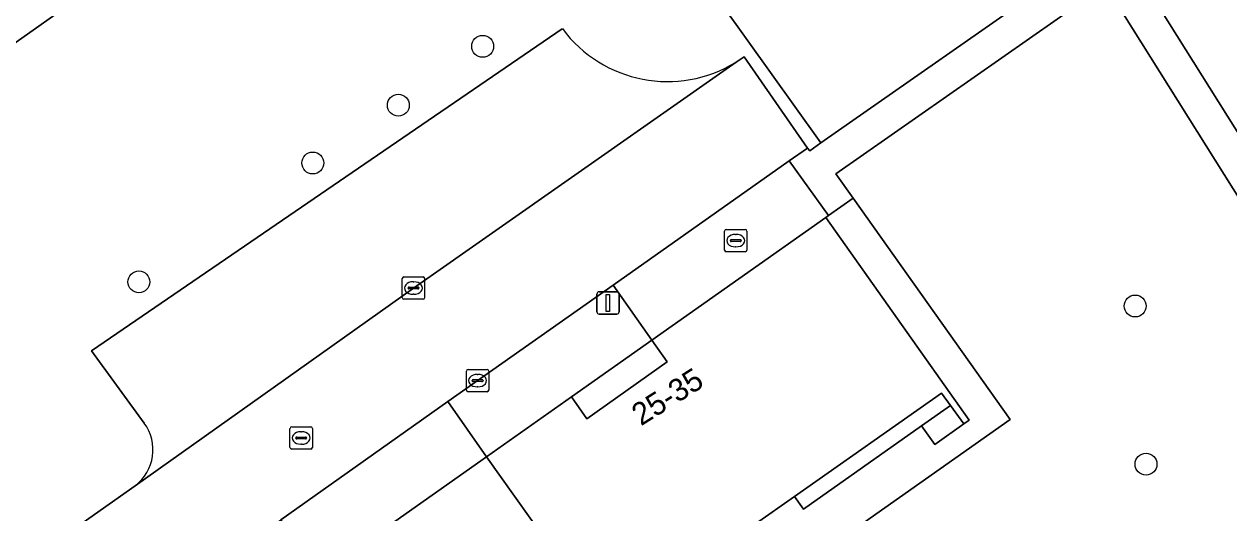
# Model space of a CAD drawing. Extents: x 159352 to 160617, y 385888 to 387323.
# Drawn here: x 160165.9 to 160219.8, y 387018 to 387039.9 of the extents above; entities that cross this region are included whole.
import ezdxf

# ---------------------------------------------------------------- set-up
doc = ezdxf.new("R2010")
doc.units = 0
for name, color, linetype in [('IMGEO_Boom', 7, 'Continuous'), ('IMGEO_Brandkraan', 7, 'Continuous'), ('IMGEO_Fietspad_gesloten', 7, 'Continuous'), ('IMGEO_Groenvoorziening', 7, 'Continuous'), ('IMGEO_Kolk', 7, 'Continuous'), ('IMGEO_Lichtmast', 7, 'Continuous'), ('IMGEO_Pand', 7, 'Continuous'), ('IMGEO_Pand_nummerreeks', 7, 'Continuous'), ('IMGEO_Pand_overbouw', 7, 'Continuous'), ('IMGEO_Parkeervlak_open', 7, 'Continuous'), ('IMGEO_Rijbaan_lokaal_open', 7, 'Continuous'), ('IMGEO_Rioolput', 7, 'Continuous'), ('IMGEO_Voetpad_open', 7, 'Continuous')]:
    doc.layers.add(name, color=color, linetype=linetype)

msp = doc.modelspace()

# ---------------------------------------------------------------- linework, layer by layer
at = {"layer": 'IMGEO_Boom'}
for centre in [(160186.407, 387038.86), (160182.635, 387036.224), (160178.806, 387033.639), (160171.028, 387028.316), (160215.599, 387027.237), (160216.086, 387020.161)]:
    msp.add_circle(centre, 0.489, dxfattribs=at)
at = {"layer": 'IMGEO_Brandkraan'}
for p, q in [((160197.23, 387029.739), (160197.23, 387030.591)), ((160197.305, 387030.665), (160198.157, 387030.665)), ((160197.718, 387030.445), (160197.743, 387030.445)), ((160198.231, 387030.591), (160198.231, 387029.739)), ((160197.489, 387030.159), (160197.489, 387030.171)), ((160197.927, 387030.122), (160197.529, 387030.122)), ((160197.532, 387030.208), (160197.93, 387030.208)), ((160197.741, 387029.885), (160197.716, 387029.885)), ((160197.973, 387030.171), (160197.973, 387030.159)), ((160198.157, 387029.665), (160197.305, 387029.665))]:
    msp.add_line(p, q, dxfattribs=at)
for points in [[(160197.23, 387029.739), (160197.23, 387030.591)], [(160197.305, 387030.665), (160198.157, 387030.665)], [(160198.231, 387030.591), (160198.231, 387029.739)], [(160198.157, 387029.665), (160197.305, 387029.665)]]:
    msp.add_lwpolyline(points, dxfattribs=at)
for centre, radius, start, end in [((160197.307, 387030.589), 0.0765, 91.552, 178.448), ((160197.307, 387030.589), 0.0765, 91.552, 178.448), ((160198.155, 387030.589), 0.0765, 1.552, 88.448), ((160198.155, 387030.589), 0.0765, 1.552, 88.448), ((160197.529, 387030.168), 0.0403, 85.8775, 175.7526), ((160197.526, 387030.158), 0.0366, 178.938, 274.7102), ((160197.93, 387030.165), 0.043, 264.8664, 352.4533), ((160197.934, 387030.17), 0.0386, 1.7309, 96.639), ((160197.307, 387029.741), 0.0765, 181.552, 268.448), ((160197.307, 387029.741), 0.0765, 181.552, 268.448), ((160198.155, 387029.741), 0.0765, 271.552, 358.448), ((160198.155, 387029.741), 0.0765, 271.552, 358.448)]:
    msp.add_arc(centre, radius, start, end, dxfattribs=at)
for centre, major_axis, ratio, start_param, end_param in [((160197.717, 387030.165), (-0.387, 0.002), 0.722429, 4.712389, 7.853982), ((160197.742, 387030.165), (-0.39, 0.002), 0.717154, 1.570796, 4.712389)]:
    msp.add_ellipse(centre, major_axis=major_axis, ratio=ratio, start_param=start_param, end_param=end_param, dxfattribs=at)
at = {"layer": 'IMGEO_Fietspad_gesloten'}
msp.add_lwpolyline([(160059.646, 387289.834), (160059.735, 387289.888), (160073.984, 387267.224), (160090.197, 387241.473), (160102.688, 387221.699), (160111.944, 387207.355), (160162.997, 387126.094), (160168.72, 387116.98), (160180.729, 387097.854), (160243.818, 386997.378), (160260.746, 386970.418), (160299.01, 386909.452)], dxfattribs=at)
at = {"layer": 'IMGEO_Groenvoorziening'}
msp.add_lwpolyline([(160193.836, 387074.175), (160180.537, 387064.7), (160187.603, 387054.647), (160187.309, 387054.44), (160201.54, 387034.534), (160211.3, 387041.373), (160211.523, 387041.53), (160212.864, 387042.476), (160213.459, 387042.895)], close=True, dxfattribs=at)
for points in [[(160197.745, 387038.153), (160198.103, 387038.392), (160200.935, 387034.31), (160201.038, 387034.18), (160201.54, 387034.534), (160187.309, 387054.44), (160176.39, 387046.736), (160177.502, 387045.102), (160173.557, 387042.352), (160172.438, 387043.946), (160161.109, 387035.936), (160162.2, 387034.339), (160158.241, 387031.547), (160157.15, 387033.144), (160146.063, 387025.301), (160147.197, 387023.742), (160143.238, 387020.945), (160142.135, 387022.531), (160135.848, 387018.11), (160146.971, 387002.384), (160150.557, 387004.883), (160170.858, 387019.195)], [(160234.625, 387009.151), (160214.268, 387041.603), (160212.113, 387040.07), (160202.214, 387033.155), (160202.989, 387032.062), (160210.012, 387022.158), (160178.592, 387000), (160162.24, 386988.468), (160158.586, 386985.897), (160169.928, 386969.833)], [(160171.261, 387021.995), (160168.91, 387025.239), (160189.971, 387039.651)]]:
    msp.add_lwpolyline(points, dxfattribs=at)
for centre, radius, start, end in [((160194.674, 387043.135), 5.852, 216.5297, 301.6566), ((160169.658, 387020.797), 2.001, 306.8416, 36.7779)]:
    msp.add_arc(centre, radius, start, end, dxfattribs=at)
at = {"layer": 'IMGEO_Kolk'}
for p, q in [((160182.811, 387027.617), (160182.811, 387028.469)), ((160182.886, 387028.543), (160183.738, 387028.543)), ((160183.299, 387028.323), (160183.324, 387028.323)), ((160183.812, 387028.469), (160183.812, 387027.617)), ((160183.07, 387028.037), (160183.07, 387028.049)), ((160183.508, 387028), (160183.11, 387028)), ((160183.113, 387028.086), (160183.511, 387028.086)), ((160183.322, 387027.763), (160183.297, 387027.763)), ((160183.554, 387028.049), (160183.554, 387028.037)), ((160183.738, 387027.543), (160182.886, 387027.543)), ((160185.68, 387023.473), (160185.68, 387024.325)), ((160185.755, 387024.399), (160186.607, 387024.399)), ((160186.168, 387024.179), (160186.193, 387024.179)), ((160186.681, 387024.325), (160186.681, 387023.473)), ((160185.939, 387023.893), (160185.939, 387023.905)), ((160186.377, 387023.856), (160185.979, 387023.856)), ((160185.982, 387023.942), (160186.38, 387023.942)), ((160186.191, 387023.619), (160186.166, 387023.619)), ((160186.423, 387023.905), (160186.423, 387023.893)), ((160186.607, 387023.399), (160185.755, 387023.399))]:
    msp.add_line(p, q, dxfattribs=at)
for points in [[(160182.811, 387027.617), (160182.811, 387028.469)], [(160182.886, 387028.543), (160183.738, 387028.543)], [(160183.812, 387028.469), (160183.812, 387027.617)], [(160183.738, 387027.543), (160182.886, 387027.543)], [(160185.68, 387023.473), (160185.68, 387024.325)], [(160185.755, 387024.399), (160186.607, 387024.399)], [(160186.681, 387024.325), (160186.681, 387023.473)], [(160186.607, 387023.399), (160185.755, 387023.399)]]:
    msp.add_lwpolyline(points, dxfattribs=at)
for centre, radius, start, end in [((160182.888, 387028.467), 0.0765, 91.552, 178.448), ((160182.888, 387028.467), 0.0765, 91.552, 178.448), ((160183.736, 387028.467), 0.0765, 1.552, 88.448), ((160183.736, 387028.467), 0.0765, 1.552, 88.448), ((160183.11, 387028.046), 0.0403, 85.8775, 175.7526), ((160183.107, 387028.036), 0.0366, 178.938, 274.7102), ((160183.511, 387028.043), 0.043, 264.8664, 352.4533), ((160183.515, 387028.048), 0.0386, 1.7309, 96.639), ((160182.888, 387027.619), 0.0765, 181.552, 268.448), ((160182.888, 387027.619), 0.0765, 181.552, 268.448), ((160183.736, 387027.619), 0.0765, 271.552, 358.448), ((160183.736, 387027.619), 0.0765, 271.552, 358.448), ((160185.757, 387024.323), 0.0765, 91.552, 178.448), ((160185.757, 387024.323), 0.0765, 91.552, 178.448), ((160186.605, 387024.323), 0.0765, 1.552, 88.448), ((160186.605, 387024.323), 0.0765, 1.552, 88.448), ((160185.757, 387023.475), 0.0765, 181.552, 268.448), ((160185.757, 387023.475), 0.0765, 181.552, 268.448), ((160185.979, 387023.902), 0.0403, 85.8775, 175.7526), ((160185.976, 387023.892), 0.0366, 178.938, 274.7102), ((160186.38, 387023.899), 0.043, 264.8664, 352.4533), ((160186.384, 387023.904), 0.0386, 1.7309, 96.639), ((160186.605, 387023.475), 0.0765, 271.552, 358.448), ((160186.605, 387023.475), 0.0765, 271.552, 358.448)]:
    msp.add_arc(centre, radius, start, end, dxfattribs=at)
for centre, major_axis, ratio, start_param, end_param in [((160183.298, 387028.043), (-0.387, 0.002), 0.722429, 4.712389, 7.853982), ((160183.323, 387028.043), (-0.39, 0.002), 0.717154, 1.570796, 4.712389), ((160186.167, 387023.899), (-0.387, 0.002), 0.722429, 4.712389, 7.853982), ((160186.192, 387023.899), (-0.39, 0.002), 0.717154, 1.570796, 4.712389)]:
    msp.add_ellipse(centre, major_axis=major_axis, ratio=ratio, start_param=start_param, end_param=end_param, dxfattribs=at)
at = {"layer": 'IMGEO_Lichtmast'}
for p, q in [((160191.517, 387026.973), (160191.517, 387027.773)), ((160191.517, 387027.773), (160191.517, 387026.973)), ((160191.617, 387027.873), (160192.407, 387027.873)), ((160192.407, 387027.873), (160191.617, 387027.873)), ((160192.507, 387027.773), (160192.507, 387026.973)), ((160192.507, 387026.973), (160192.507, 387027.773)), ((160192.407, 387026.873), (160191.617, 387026.873)), ((160191.617, 387026.873), (160192.407, 387026.873))]:
    msp.add_line(p, q, dxfattribs=at)
msp.add_lwpolyline([(160191.937, 387027.748), (160192.087, 387027.748), (160192.087, 387026.998), (160191.937, 387026.998), (160191.937, 387027.748)], dxfattribs=at)
for centre, start, end in [((160191.617, 387027.773), 90, 180), ((160191.617, 387027.773), 90, 180), ((160192.407, 387027.773), 0, 90), ((160192.407, 387027.773), 360, 90), ((160191.617, 387026.973), 180, 270), ((160191.617, 387026.973), 180, 270), ((160192.407, 387026.973), 270, 0), ((160192.407, 387026.973), 270, 0)]:
    msp.add_arc(centre, 0.1, start, end, dxfattribs=at)
at = {"layer": 'IMGEO_Pand'}
for points in [[(160186.586, 387020.489), (160192.985, 387011.476), (160193.093, 387011.553), (160192.533, 387012.337), (160192.127, 387012.906), (160198.621, 387017.482), (160200.366, 387018.712), (160206.938, 387023.343), (160207.337, 387022.787), (160207.928, 387021.962), (160208.167, 387022.134), (160201.761, 387031.194), (160193.977, 387025.709), (160194.663, 387024.736), (160191.067, 387022.194), (160190.381, 387023.166)], [(160171.715, 387009.994), (160178.035, 387000.93), (160178.146, 387001.007), (160177.589, 387001.783), (160177.181, 387002.352), (160183.666, 387006.926), (160185.418, 387008.162), (160191.907, 387012.739), (160192.307, 387012.186), (160192.876, 387011.399), (160192.985, 387011.476), (160186.586, 387020.489), (160179.037, 387015.164), (160179.723, 387014.191), (160176.132, 387011.655), (160175.446, 387012.627)]]:
    msp.add_lwpolyline(points, close=True, dxfattribs=at)
at = {"layer": 'IMGEO_Pand_overbouw'}
msp.add_lwpolyline([(160190.381, 387023.166), (160191.067, 387022.194), (160194.663, 387024.736), (160193.977, 387025.709)], close=True, dxfattribs=at)
at = {"layer": 'IMGEO_Parkeervlak_open'}
for points in [[(160189.971, 387039.651), (160168.91, 387025.239), (160171.261, 387021.995)], [(160170.858, 387019.195), (160183.313, 387028.042), (160197.745, 387038.153)]]:
    msp.add_lwpolyline(points, dxfattribs=at)
for centre, radius, start, end in [((160194.674, 387043.135), 5.852, 216.5297, 301.6566), ((160169.658, 387020.797), 2.001, 306.8416, 36.7779)]:
    msp.add_arc(centre, radius, start, end, dxfattribs=at)
at = {"layer": 'IMGEO_Rijbaan_lokaal_open'}
msp.add_lwpolyline([(160148.646, 387000), (160149.876, 386998.25), (160152.33, 387000), (160153.399, 387000.762), (160162.409, 387007.103), (160169.963, 387012.436), (160171.01, 387013.188), (160177.37, 387017.662), (160184.852, 387022.966), (160192.251, 387028.171), (160200.115, 387033.743), (160200.935, 387034.31), (160198.103, 387038.392), (160197.745, 387038.153), (160183.313, 387028.042), (160170.858, 387019.195), (160150.557, 387004.883), (160146.971, 387002.384)], close=True, dxfattribs=at)
at = {"layer": 'IMGEO_Rioolput'}
for p, q in [((160177.862, 387021.832), (160178.714, 387021.832)), ((160177.787, 387020.906), (160177.787, 387021.758)), ((160178.046, 387021.326), (160178.046, 387021.338)), ((160178.484, 387021.289), (160178.086, 387021.289)), ((160178.089, 387021.375), (160178.487, 387021.375)), ((160178.275, 387021.612), (160178.3, 387021.612)), ((160178.53, 387021.338), (160178.53, 387021.326)), ((160178.788, 387021.758), (160178.788, 387020.906)), ((160178.714, 387020.832), (160177.862, 387020.832)), ((160178.298, 387021.052), (160178.273, 387021.052))]:
    msp.add_line(p, q, dxfattribs=at)
for points in [[(160177.862, 387021.832), (160178.714, 387021.832)], [(160177.787, 387020.906), (160177.787, 387021.758)], [(160178.788, 387021.758), (160178.788, 387020.906)], [(160178.714, 387020.832), (160177.862, 387020.832)]]:
    msp.add_lwpolyline(points, dxfattribs=at)
for centre, radius, start, end in [((160177.864, 387021.756), 0.0765, 91.552, 178.448), ((160177.864, 387021.756), 0.0765, 91.552, 178.448), ((160178.712, 387021.756), 0.0765, 1.552, 88.448), ((160178.712, 387021.756), 0.0765, 1.552, 88.448), ((160178.086, 387021.335), 0.0403, 85.8775, 175.7526), ((160178.083, 387021.325), 0.0366, 178.938, 274.7102), ((160178.487, 387021.332), 0.043, 264.8664, 352.4533), ((160178.491, 387021.337), 0.0386, 1.7309, 96.639), ((160177.864, 387020.908), 0.0765, 181.552, 268.448), ((160177.864, 387020.908), 0.0765, 181.552, 268.448), ((160178.712, 387020.908), 0.0765, 271.552, 358.448), ((160178.712, 387020.908), 0.0765, 271.552, 358.448)]:
    msp.add_arc(centre, radius, start, end, dxfattribs=at)
for centre, major_axis, ratio, start_param, end_param in [((160178.274, 387021.332), (-0.387, 0.002), 0.722429, 4.712389, 7.853982), ((160178.299, 387021.332), (-0.39, 0.002), 0.717154, 1.570796, 4.712389)]:
    msp.add_ellipse(centre, major_axis=major_axis, ratio=ratio, start_param=start_param, end_param=end_param, dxfattribs=at)
at = {"layer": 'IMGEO_Voetpad_open'}
for points in [[(160260.746, 386970.418), (160243.818, 386997.378), (160180.729, 387097.854), (160168.72, 387116.98), (160162.997, 387126.094), (160111.944, 387207.355), (160102.688, 387221.699), (160090.197, 387241.473), (160073.984, 387267.224), (160059.735, 387289.888), (160059.646, 387289.834)], [(160160.899, 387126.68), (160192.245, 387076.712), (160193.836, 387074.175), (160213.459, 387042.895), (160214.268, 387041.603), (160234.625, 387009.151), (160235.959, 387007.001), (160253.821, 386978.647), (160254.729, 386977.189), (160269.864, 386953.076)], [(160161.109, 387035.936), (160172.438, 387043.946)], [(160178.592, 387000), (160210.012, 387022.158), (160202.989, 387032.062), (160201.884, 387031.282), (160201.761, 387031.194), (160208.167, 387022.134), (160207.928, 387021.962), (160206.639, 387021.045), (160206.048, 387021.876), (160200.766, 387018.146), (160200.366, 387018.712), (160198.621, 387017.482)]]:
    msp.add_lwpolyline(points, dxfattribs=at)
for points in [[(160212.113, 387040.07), (160214.268, 387041.603), (160213.459, 387042.895), (160212.864, 387042.476), (160211.523, 387041.53), (160211.3, 387041.373), (160201.54, 387034.534), (160201.038, 387034.18), (160200.935, 387034.31), (160200.115, 387033.743), (160201.884, 387031.282), (160202.989, 387032.062), (160202.214, 387033.155)], [(160193.977, 387025.709), (160201.761, 387031.194), (160201.884, 387031.282), (160200.115, 387033.743), (160192.251, 387028.171)], [(160186.586, 387020.489), (160190.381, 387023.166), (160193.977, 387025.709), (160192.251, 387028.171), (160184.852, 387022.966)], [(160190.381, 387023.166), (160191.067, 387022.194), (160194.663, 387024.736), (160193.977, 387025.709)], [(160179.037, 387015.164), (160186.586, 387020.489), (160184.852, 387022.966), (160177.37, 387017.662)], [(160207.337, 387022.787), (160206.938, 387023.343), (160200.366, 387018.712), (160200.766, 387018.146), (160206.048, 387021.876)], [(160206.048, 387021.876), (160206.639, 387021.045), (160207.928, 387021.962), (160207.337, 387022.787)]]:
    msp.add_lwpolyline(points, close=True, dxfattribs=at)

# ---------------------------------------------------------------- texts
at = {"layer": 'IMGEO_Pand_nummerreeks'}
msp.add_text('25-35', height=1, rotation=32.3807, dxfattribs=at).set_placement((160193.491, 387021.847))

doc.saveas('drawing.dxf')
